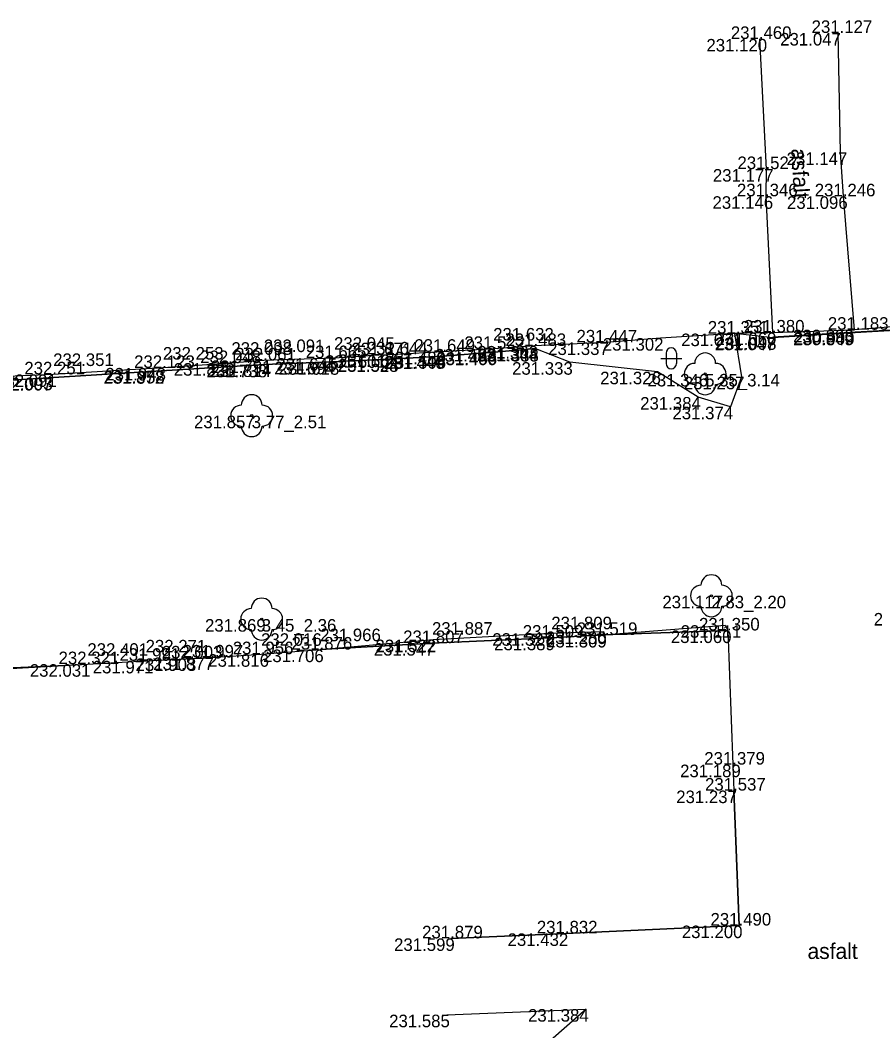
# Model space of a CAD drawing. Extents: x -599516 to -599132, y -1163668 to -1163119.
# Drawn here: x -599481.19 to -599460.76, y -1163321.87 to -1163297.73 of the extents above; entities that cross this region are included whole.
import ezdxf

# ---------------------------------------------------------------- set-up
doc = ezdxf.new("R2010")
doc.units = 0
for name, color, linetype in [('Bod-oznac1', 7, 'Continuous'), ('Bod-oznac2', 7, 'Continuous'), ('Bod-oznac3', 7, 'Continuous'), ('Bod-vyska1', 7, 'Continuous'), ('Bod-vyska2', 7, 'Continuous'), ('Bod-vyska3', 7, 'Continuous'), ('Z_cela-hrobu-dolni-linie', 7, 'Continuous'), ('Z_cela-hrobu-horni-linie', 7, 'Continuous'), ('Z_chodnik', 7, 'Continuous'), ('Z_komunikace', 7, 'Continuous'), ('Z_kultury-znacky', 7, 'Continuous'), ('Z_obvod-kmene-spodek-ve-vysce1_2m', 7, 'Continuous'), ('Z_popis-budov-povrchu', 7, 'Continuous'), ('Z_stromy-kere', 7, 'Continuous'), ('Z_vol-lin-obrubnik', 7, 'Continuous')]:
    doc.layers.add(name, color=color, linetype=linetype)

msp = doc.modelspace()

# ---------------------------------------------------------------- linework, layer by layer
at = {"layer": 'Bod-oznac1'}
for p, q in [((-599461.634, -1163298.032), (-599461.634, -1163298.032)), ((-599463.515, -1163298.175), (-599463.515, -1163298.175)), ((-599461.582, -1163300.885), (-599461.582, -1163300.885)), ((-599463.355, -1163301.284), (-599463.355, -1163301.284)), ((-599463.368, -1163301.933), (-599463.368, -1163301.933)), ((-599461.508, -1163301.935), (-599461.508, -1163301.935)), ((-599464.117, -1163305.214), (-599464.117, -1163305.214)), ((-599463.204, -1163305.189), (-599463.204, -1163305.189)), ((-599461.247, -1163305.122), (-599461.247, -1163305.122)), ((-599461.234, -1163305.183), (-599461.234, -1163305.183)), ((-599461.234, -1163305.193), (-599461.234, -1163305.193)), ((-599468.897, -1163305.51), (-599468.897, -1163305.51)), ((-599467.191, -1163305.426), (-599467.191, -1163305.426)), ((-599465.887, -1163305.322), (-599465.887, -1163305.322)), ((-599463.2, -1163305.302), (-599463.2, -1163305.302)), ((-599463.2, -1163305.312), (-599463.2, -1163305.312)), ((-599472.641, -1163305.732), (-599472.641, -1163305.732)), ((-599472.21, -1163305.713), (-599472.21, -1163305.713)), ((-599471.097, -1163305.75), (-599471.097, -1163305.75)), ((-599471.097, -1163305.758), (-599471.097, -1163305.758)), ((-599471.086, -1163305.649), (-599471.086, -1163305.649)), ((-599469.885, -1163305.581), (-599469.885, -1163305.581)), ((-599469.863, -1163305.661), (-599469.863, -1163305.661)), ((-599469.863, -1163305.669), (-599469.863, -1163305.669)), ((-599468.865, -1163305.573), (-599468.865, -1163305.573)), ((-599468.865, -1163305.581), (-599468.865, -1163305.581)), ((-599476.142, -1163305.92), (-599476.142, -1163305.92)), ((-599475.369, -1163305.856), (-599475.369, -1163305.856)), ((-599475.361, -1163305.951), (-599475.361, -1163305.951)), ((-599475.361, -1163305.959), (-599475.361, -1163305.959)), ((-599473.752, -1163305.889), (-599473.752, -1163305.889)), ((-599473.752, -1163305.897), (-599473.752, -1163305.897)), ((-599473.689, -1163305.801), (-599473.689, -1163305.801)), ((-599472.219, -1163305.821), (-599472.219, -1163305.821)), ((-599472.219, -1163305.829), (-599472.219, -1163305.829)), ((-599468.054, -1163305.897), (-599468.054, -1163305.897)), ((-599480.403, -1163306.189), (-599480.403, -1163306.189)), ((-599477.821, -1163306.104), (-599477.821, -1163306.104)), ((-599477.821, -1163306.112), (-599477.821, -1163306.112)), ((-599477.779, -1163306.035), (-599477.779, -1163306.035)), ((-599465.96, -1163306.125), (-599465.96, -1163306.125)), ((-599464.817, -1163306.177), (-599464.817, -1163306.177)), ((-599463.947, -1163306.244), (-599463.947, -1163306.244)), ((-599480.397, -1163306.267), (-599480.397, -1163306.267)), ((-599480.397, -1163306.275), (-599480.397, -1163306.275)), ((-599464.981, -1163306.73), (-599464.981, -1163306.73)), ((-599464.208, -1163306.962), (-599464.208, -1163306.962)), ((-599475.657, -1163307.175), (-599475.657, -1163307.175)), ((-599464.668, -1163311.478), (-599464.668, -1163311.478)), ((-599475.418, -1163312.035), (-599475.418, -1163312.035)), ((-599464.337, -1163312.181), (-599464.337, -1163312.181)), ((-599471.32, -1163312.526), (-599471.32, -1163312.526)), ((-599468.527, -1163312.372), (-599468.527, -1163312.372)), ((-599468.495, -1163312.479), (-599468.495, -1163312.479)), ((-599467.256, -1163312.413), (-599467.256, -1163312.413)), ((-599467.249, -1163312.331), (-599467.249, -1163312.331)), ((-599464.276, -1163312.307), (-599464.276, -1163312.307)), ((-599474.02, -1163312.763), (-599474.02, -1163312.763)), ((-599471.347, -1163312.608), (-599471.347, -1163312.608)), ((-599477.068, -1163312.975), (-599477.068, -1163312.975)), ((-599476.63, -1163312.953), (-599476.63, -1163312.953)), ((-599475.433, -1163312.874), (-599475.433, -1163312.874)), ((-599479.585, -1163313.112), (-599479.585, -1163313.112)), ((-599478.193, -1163313.032), (-599478.193, -1163313.032)), ((-599464.154, -1163315.512), (-599464.154, -1163315.512)), ((-599464.13, -1163316.132), (-599464.13, -1163316.132)), ((-599464.001, -1163319.357), (-599464.001, -1163319.357)), ((-599470.899, -1163319.663), (-599470.899, -1163319.663)), ((-599468.151, -1163319.544), (-599468.151, -1163319.544)), ((-599467.662, -1163321.352), (-599467.662, -1163321.352)), ((-599470.993, -1163321.486), (-599470.993, -1163321.486))]:
    msp.add_line(p, q, dxfattribs=at)
at = {"layer": 'Bod-oznac2'}
for p, q in [((-599461.634, -1163298.032), (-599461.634, -1163298.032)), ((-599463.515, -1163298.175), (-599463.515, -1163298.175)), ((-599463.355, -1163301.284), (-599463.355, -1163301.284)), ((-599463.368, -1163301.933), (-599463.368, -1163301.933)), ((-599461.508, -1163301.935), (-599461.508, -1163301.935)), ((-599464.117, -1163305.214), (-599464.117, -1163305.214)), ((-599463.204, -1163305.189), (-599463.204, -1163305.189)), ((-599461.247, -1163305.122), (-599461.247, -1163305.122)), ((-599468.897, -1163305.51), (-599468.897, -1163305.51)), ((-599467.191, -1163305.426), (-599467.191, -1163305.426)), ((-599472.641, -1163305.732), (-599472.641, -1163305.732)), ((-599472.21, -1163305.713), (-599472.21, -1163305.713)), ((-599471.086, -1163305.649), (-599471.086, -1163305.649)), ((-599469.885, -1163305.581), (-599469.885, -1163305.581)), ((-599476.142, -1163305.92), (-599476.142, -1163305.92)), ((-599475.369, -1163305.856), (-599475.369, -1163305.856)), ((-599473.689, -1163305.801), (-599473.689, -1163305.801)), ((-599480.403, -1163306.189), (-599480.403, -1163306.189)), ((-599477.779, -1163306.035), (-599477.779, -1163306.035)), ((-599468.495, -1163312.479), (-599468.495, -1163312.479)), ((-599467.256, -1163312.413), (-599467.256, -1163312.413)), ((-599464.276, -1163312.307), (-599464.276, -1163312.307)), ((-599474.02, -1163312.763), (-599474.02, -1163312.763)), ((-599471.347, -1163312.608), (-599471.347, -1163312.608)), ((-599477.068, -1163312.975), (-599477.068, -1163312.975)), ((-599476.63, -1163312.953), (-599476.63, -1163312.953)), ((-599475.433, -1163312.874), (-599475.433, -1163312.874)), ((-599479.585, -1163313.112), (-599479.585, -1163313.112)), ((-599478.193, -1163313.032), (-599478.193, -1163313.032)), ((-599464.154, -1163315.512), (-599464.154, -1163315.512)), ((-599464.13, -1163316.132), (-599464.13, -1163316.132)), ((-599464.001, -1163319.357), (-599464.001, -1163319.357)), ((-599470.899, -1163319.663), (-599470.899, -1163319.663)), ((-599468.151, -1163319.544), (-599468.151, -1163319.544))]:
    msp.add_line(p, q, dxfattribs=at)
at = {"layer": 'Bod-oznac3'}
for p, q in [((-599469.885, -1163305.581), (-599469.885, -1163305.581)), ((-599476.142, -1163305.92), (-599476.142, -1163305.92)), ((-599475.369, -1163305.856), (-599475.369, -1163305.856)), ((-599473.689, -1163305.801), (-599473.689, -1163305.801)), ((-599480.403, -1163306.189), (-599480.403, -1163306.189)), ((-599477.779, -1163306.035), (-599477.779, -1163306.035)), ((-599468.495, -1163312.479), (-599468.495, -1163312.479)), ((-599474.02, -1163312.763), (-599474.02, -1163312.763)), ((-599471.347, -1163312.608), (-599471.347, -1163312.608)), ((-599475.433, -1163312.874), (-599475.433, -1163312.874)), ((-599479.585, -1163313.112), (-599479.585, -1163313.112)), ((-599478.193, -1163313.032), (-599478.193, -1163313.032))]:
    msp.add_line(p, q, dxfattribs=at)
at = {"layer": 'Z_cela-hrobu-dolni-linie'}
for points in [[(-599457.409, -1163304.868), (-599458.628, -1163304.919), (-599461.247, -1163305.122)], [(-599463.204, -1163305.189), (-599464.117, -1163305.214), (-599465.887, -1163305.322), (-599467.191, -1163305.426), (-599468.897, -1163305.51), (-599469.885, -1163305.581), (-599471.086, -1163305.649), (-599472.21, -1163305.713), (-599472.641, -1163305.732), (-599473.689, -1163305.801), (-599475.369, -1163305.856), (-599476.142, -1163305.92), (-599477.779, -1163306.035), (-599480.403, -1163306.189), (-599483.129, -1163306.313)], [(-599464.276, -1163312.307), (-599467.256, -1163312.413), (-599468.495, -1163312.479), (-599471.347, -1163312.608), (-599474.02, -1163312.763)]]:
    msp.add_lwpolyline(points, dxfattribs=at)
at = {"layer": 'Z_cela-hrobu-horni-linie'}
for p, q in [((-599461.582, -1163300.885), (-599461.634, -1163298.032)), ((-599463.515, -1163298.175), (-599463.355, -1163301.284))]:
    msp.add_line(p, q, dxfattribs=at)
for points in [[(-599441.422, -1163300.658), (-599441.259, -1163303.914), (-599443.918, -1163304.036), (-599445.067, -1163304.144), (-599446.111, -1163304.198), (-599446.111, -1163304.198), (-599446.735, -1163304.223), (-599446.735, -1163304.223), (-599447.76, -1163304.273), (-599447.76, -1163304.273), (-599449.25, -1163304.369), (-599449.25, -1163304.369), (-599451.903, -1163304.527), (-599451.903, -1163304.527), (-599454.645, -1163304.766), (-599454.645, -1163304.766), (-599455.502, -1163304.794), (-599457.269, -1163304.861), (-599458.628, -1163304.919), (-599461.247, -1163305.122), (-599461.508, -1163301.935)], [(-599463.368, -1163301.933), (-599463.204, -1163305.189), (-599464.117, -1163305.214), (-599465.887, -1163305.322)], [(-599472.641, -1163305.732), (-599473.689, -1163305.801), (-599473.689, -1163305.801), (-599475.369, -1163305.856), (-599475.369, -1163305.856), (-599476.142, -1163305.92), (-599476.142, -1163305.92), (-599477.779, -1163306.035), (-599477.779, -1163306.035), (-599480.403, -1163306.189), (-599480.403, -1163306.189), (-599483.129, -1163306.313), (-599483.293, -1163303.072)], [(-599467.191, -1163305.426), (-599468.897, -1163305.51), (-599469.885, -1163305.581), (-599469.885, -1163305.581), (-599471.086, -1163305.649), (-599472.21, -1163305.713)], [(-599476.63, -1163312.953), (-599475.433, -1163312.874), (-599475.433, -1163312.874), (-599474.02, -1163312.763), (-599474.02, -1163312.763), (-599471.347, -1163312.608), (-599471.347, -1163312.608), (-599468.495, -1163312.479), (-599468.495, -1163312.479), (-599467.256, -1163312.413), (-599464.276, -1163312.307), (-599464.154, -1163315.512)], [(-599482.143, -1163316.369), (-599482.269, -1163313.265), (-599479.585, -1163313.112), (-599479.585, -1163313.112), (-599478.193, -1163313.032), (-599478.193, -1163313.032), (-599477.068, -1163312.975)], [(-599470.899, -1163319.663), (-599468.151, -1163319.544), (-599464.001, -1163319.357), (-599464.13, -1163316.132)]]:
    msp.add_lwpolyline(points, dxfattribs=at)
at = {"layer": 'Z_chodnik'}
msp.add_line((-599463.204, -1163305.189), (-599461.247, -1163305.122), dxfattribs=at)
for points in [[(-599461.247, -1163305.122), (-599461.508, -1163301.935), (-599461.582, -1163300.885), (-599461.634, -1163298.032)], [(-599463.515, -1163298.175), (-599463.355, -1163301.284), (-599463.368, -1163301.933), (-599463.204, -1163305.189)], [(-599464.001, -1163319.357), (-599468.151, -1163319.544), (-599470.899, -1163319.663)], [(-599470.993, -1163321.486), (-599467.662, -1163321.352), (-599468.452, -1163322.051), (-599469.93, -1163322.901), (-599471.075, -1163323.549)]]:
    msp.add_lwpolyline(points, dxfattribs=at)
at = {"layer": 'Z_komunikace'}
for points in [[(-599458.634, -1163305.047), (-599461.234, -1163305.193), (-599463.2, -1163305.312), (-599464.117, -1163305.214), (-599463.947, -1163306.244), (-599464.208, -1163306.962), (-599464.981, -1163306.73)], [(-599464.981, -1163306.73), (-599465.96, -1163306.125), (-599468.054, -1163305.897), (-599468.865, -1163305.581), (-599469.863, -1163305.669), (-599471.097, -1163305.758), (-599472.219, -1163305.829), (-599473.752, -1163305.897), (-599475.361, -1163305.959), (-599477.821, -1163306.112), (-599480.397, -1163306.275), (-599483.138, -1163306.443), (-599484.52, -1163306.547), (-599486.986, -1163306.674), (-599487.749, -1163306.748), (-599487.468, -1163307.192), (-599487.589, -1163307.661), (-599487.95, -1163307.884), (-599488.223, -1163307.772), (-599488.375, -1163307.487), (-599489.315, -1163307.84), (-599491.428, -1163306.82)], [(-599492.587, -1163313.879), (-599491.066, -1163313.632), (-599488.389, -1163313.487), (-599486.924, -1163313.4), (-599484.277, -1163313.254), (-599482.288, -1163313.193), (-599482.251, -1163313.229), (-599479.585, -1163313.112), (-599478.193, -1163313.032), (-599477.068, -1163312.975), (-599476.63, -1163312.953), (-599475.433, -1163312.874), (-599474.02, -1163312.763), (-599471.32, -1163312.526), (-599468.527, -1163312.372), (-599467.249, -1163312.331), (-599467.256, -1163312.413), (-599464.337, -1163312.181), (-599464.276, -1163312.307)], [(-599464.276, -1163312.307), (-599464.154, -1163315.512), (-599464.13, -1163316.132), (-599464.001, -1163319.357)]]:
    msp.add_lwpolyline(points, dxfattribs=at)
at = {"layer": 'Z_kultury-znacky'}
for p, q in [((-599465.751, -1163305.681), (-599465.751, -1163305.931)), ((-599465.501, -1163305.681), (-599465.501, -1163305.931)), ((-599465.876, -1163305.806), (-599465.376, -1163305.806))]:
    msp.add_line(p, q, dxfattribs=at)
for centre, start, end in [((-599465.627, -1163305.681), 0, 180), ((-599465.627, -1163305.931), 180, 0)]:
    msp.add_arc(centre, 0.125, start, end, dxfattribs=at)
at = {"layer": 'Z_stromy-kere'}
for centre in [(-599464.817, -1163306.177), (-599475.657, -1163307.175), (-599464.668, -1163311.478), (-599475.418, -1163312.035)]:
    msp.add_circle(centre, 0.025, dxfattribs=at)
for centre, start, end in [((-599464.817, -1163305.927), 0, 180), ((-599465.067, -1163306.177), 90, 270), ((-599464.567, -1163306.177), 270, 90), ((-599464.817, -1163306.427), 180, 0), ((-599475.657, -1163306.925), 0, 180), ((-599475.907, -1163307.175), 90, 270), ((-599475.407, -1163307.175), 270, 90), ((-599475.657, -1163307.425), 180, 0), ((-599464.668, -1163311.228), 0, 180), ((-599464.918, -1163311.478), 90, 270), ((-599464.418, -1163311.478), 270, 90), ((-599475.418, -1163311.785), 0, 180), ((-599475.668, -1163312.035), 90, 270), ((-599475.168, -1163312.035), 270, 90), ((-599464.668, -1163311.728), 180, 0), ((-599475.418, -1163312.285), 180, 0)]:
    msp.add_arc(centre, 0.25, start, end, dxfattribs=at)
at = {"layer": 'Z_vol-lin-obrubnik'}
for points in [[(-599457.419, -1163304.869), (-599457.411, -1163304.973), (-599458.634, -1163305.037), (-599461.234, -1163305.183), (-599463.2, -1163305.302)], [(-599468.865, -1163305.573), (-599469.863, -1163305.661), (-599471.097, -1163305.75), (-599472.219, -1163305.821), (-599473.752, -1163305.889), (-599475.361, -1163305.951), (-599477.821, -1163306.104), (-599480.397, -1163306.267), (-599483.138, -1163306.435), (-599484.52, -1163306.539), (-599486.985, -1163306.666), (-599487.648, -1163306.586)]]:
    msp.add_lwpolyline(points, dxfattribs=at)

# ---------------------------------------------------------------- texts
at = {"layer": 'Bod-vyska1'}
for s, p in [('231.047', (-599463.023, -1163298.332)), ('231.120', (-599464.787, -1163298.475)), ('231.147', (-599462.869, -1163301.185)), ('231.177', (-599464.632, -1163301.584)), ('231.146', (-599464.642, -1163302.233)), ('231.096', (-599462.861, -1163302.235)), ('231.071', (-599465.391, -1163305.514)), ('231.060', (-599464.566, -1163305.489)), ('231.098', (-599464.564, -1163305.602)), ('230.893', (-599462.715, -1163305.422)), ('230.849', (-599462.714, -1163305.493)), ('230.900', (-599462.698, -1163305.483)), ('231.363', (-599470.263, -1163305.81)), ('231.337', (-599468.57, -1163305.726)), ('231.302', (-599467.263, -1163305.622)), ('231.047', (-599464.589, -1163305.612)), ('231.601', (-599473.901, -1163306.032)), ('231.564', (-599473.588, -1163306.013)), ('231.440', (-599472.495, -1163306.058)), ('231.489', (-599472.464, -1163305.949)), ('231.506', (-599472.461, -1163306.05)), ('231.452', (-599471.274, -1163305.881)), ('231.400', (-599471.248, -1163305.969)), ('231.456', (-599471.241, -1163305.961)), ('231.344', (-599470.265, -1163305.873)), ('231.338', (-599470.243, -1163305.881)), ('231.828', (-599477.52, -1163306.22)), ('231.738', (-599476.74, -1163306.259)), ('231.814', (-599476.646, -1163306.251)), ('231.791', (-599476.633, -1163306.156)), ('231.694', (-599475.118, -1163306.189)), ('231.645', (-599475.067, -1163306.101)), ('231.618', (-599475.014, -1163306.197)), ('231.594', (-599473.597, -1163306.121)), ('231.528', (-599473.597, -1163306.129)), ('231.333', (-599469.432, -1163306.197)), ('232.093', (-599481.865, -1163306.567)), ('232.091', (-599481.767, -1163306.489)), ('231.872', (-599479.2, -1163306.412)), ('231.958', (-599479.187, -1163306.404)), ('231.943', (-599479.157, -1163306.335)), ('231.326', (-599467.326, -1163306.425)), ('231.346', (-599466.195, -1163306.477)), ('231.237', (-599465.326, -1163306.544)), ('232.007', (-599481.877, -1163306.575)), ('231.384', (-599466.37, -1163307.03)), ('231.374', (-599465.599, -1163307.262)), ('231.857', (-599477.036, -1163307.475)), ('231.117', (-599465.84, -1163311.778)), ('231.869', (-599476.773, -1163312.335)), ('230.749', (-599460.787, -1163312.189)), ('231.111', (-599465.403, -1163312.481)), ('231.522', (-599472.698, -1163312.826)), ('231.327', (-599469.906, -1163312.672)), ('231.389', (-599469.861, -1163312.779)), ('231.280', (-599468.625, -1163312.631)), ('231.309', (-599468.62, -1163312.713)), ('231.060', (-599465.638, -1163312.607)), ('231.706', (-599475.386, -1163313.063)), ('231.547', (-599472.738, -1163312.908)), ('231.903', (-599478.432, -1163313.275)), ('231.877', (-599478.011, -1163313.253)), ('231.816', (-599476.695, -1163313.174)), ('232.031', (-599480.961, -1163313.412)), ('231.971', (-599479.457, -1163313.332)), ('231.189', (-599465.416, -1163315.812)), ('231.237', (-599465.509, -1163316.432)), ('231.432', (-599469.54, -1163319.844)), ('231.200', (-599465.375, -1163319.657)), ('231.599', (-599472.254, -1163319.963)), ('231.384', (-599469.051, -1163321.652)), ('231.585', (-599472.371, -1163321.786))]:
    msp.add_text(s, height=0.3, dxfattribs=at).set_placement(p)
at = {"layer": 'Bod-vyska2'}
for s, p in [('231.127', (-599462.272, -1163298.032)), ('231.460', (-599464.203, -1163298.175)), ('231.527', (-599464.045, -1163301.284)), ('231.346', (-599464.057, -1163301.933)), ('231.246', (-599462.197, -1163301.935)), ('231.351', (-599464.754, -1163305.214)), ('231.380', (-599463.892, -1163305.189)), ('231.183', (-599461.884, -1163305.122)), ('231.522', (-599470.574, -1163305.581)), ('231.483', (-599469.591, -1163305.51)), ('231.447', (-599467.892, -1163305.426)), ('231.665', (-599474.366, -1163305.801)), ('231.671', (-599473.273, -1163305.732)), ('231.644', (-599472.904, -1163305.713)), ('231.649', (-599471.769, -1163305.649)), ('232.123', (-599478.468, -1163306.035)), ('232.048', (-599476.887, -1163305.92)), ('232.061', (-599476.051, -1163305.856)), ('232.251', (-599481.092, -1163306.189)), ('231.350', (-599464.964, -1163312.307)), ('231.509', (-599469.177, -1163312.479)), ('231.519', (-599467.887, -1163312.413)), ('231.876', (-599474.704, -1163312.763)), ('231.807', (-599472.036, -1163312.608)), ('231.991', (-599478.818, -1163313.032)), ('232.003', (-599477.807, -1163312.975)), ('231.997', (-599477.308, -1163312.953)), ('231.956', (-599476.11, -1163312.874)), ('232.321', (-599480.274, -1163313.112)), ('231.379', (-599464.838, -1163315.512)), ('231.537', (-599464.82, -1163316.132)), ('231.490', (-599464.689, -1163319.357)), ('231.832', (-599468.84, -1163319.544)), ('231.879', (-599471.583, -1163319.663))]:
    msp.add_text(s, height=0.3, dxfattribs=at).set_placement(p)
at = {"layer": 'Bod-vyska3'}
for s, p in [('232.045', (-599473.689, -1163305.601)), ('231.632', (-599469.885, -1163305.381)), ('232.253', (-599477.779, -1163305.835)), ('232.098', (-599476.142, -1163305.72)), ('232.091', (-599475.369, -1163305.656)), ('232.351', (-599480.403, -1163305.989)), ('231.809', (-599468.495, -1163312.279)), ('231.966', (-599474.02, -1163312.563)), ('231.887', (-599471.347, -1163312.408)), ('232.271', (-599478.193, -1163312.832)), ('232.016', (-599475.433, -1163312.674)), ('232.401', (-599479.585, -1163312.912))]:
    msp.add_text(s, height=0.3, dxfattribs=at).set_placement(p)
at = {"layer": 'Z_obvod-kmene-spodek-ve-vysce1_2m'}
for s, p in [('5.35_3.14', (-599464.817, -1163306.477)), ('3.77_2.51', (-599475.657, -1163307.475)), ('2.83_2.20', (-599464.668, -1163311.778)), ('3.45_2.36', (-599475.418, -1163312.335))]:
    msp.add_text(s, height=0.3, dxfattribs=at).set_placement(p)
at = {"layer": 'Z_popis-budov-povrchu'}
msp.add_text('asfalt', height=0.375, rotation=273.4503, dxfattribs=at).set_placement((-599462.763, -1163300.801))
msp.add_text('asfalt', height=0.375, dxfattribs=at).set_placement((-599462.37, -1163320.155))

doc.saveas('drawing.dxf')
